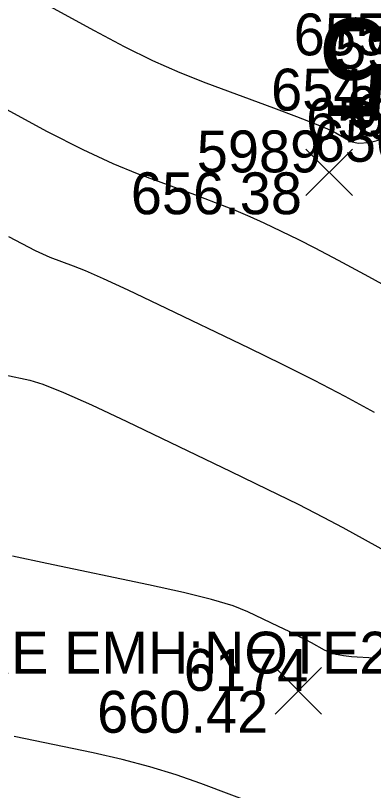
# Model space of a CAD drawing. Extents: x 2129350 to 2137777, y 657588 to 659885.
# Drawn here: x 2132814.87 to 2132825.14, y 658863.59 to 658885.8 of the extents above; entities that cross this region are included whole.
import ezdxf

# ---------------------------------------------------------------- set-up
doc = ezdxf.new("R2010")
doc.units = 0
for name, color, linetype in [('DT_X_Contour_Major', 7, 'Continuous'), ('DT_X_Contour_Minor', 7, 'Continuous'), ('SV_X_Random_Point', 7, 'Continuous'), ('SV_X_Text_Comment', 7, 'Continuous'), ('SV_X_Text_Elevation', 7, 'Continuous'), ('SV_X_Text_Name', 7, 'Continuous')]:
    doc.layers.add(name, color=color, linetype=linetype)

msp = doc.modelspace()

# ---------------------------------------------------------------- linework, layer by layer
at = {"layer": 'DT_X_Contour_Major'}
msp.add_lwpolyline([(2132825.17, 658867.381), (2132824.514, 658867.421), (2132824.28, 658867.445), (2132824.073, 658867.483), (2132823.892, 658867.538), (2132823.738, 658867.608), (2132823.36, 658867.817), (2132823.195, 658867.905), (2132822.983, 658868.013), (2132822.724, 658868.141), (2132822.418, 658868.289), (2132821.54, 658868.71), (2132821.114, 658868.876), (2132820.498, 658869.061), (2132819.689, 658869.263), (2132818.69, 658869.483), (2132815.768, 658870.094), (2132814.787, 658870.303)], dxfattribs=at)
at = {"layer": 'DT_X_Contour_Minor'}
for points in [[(2132814.792, 658886.651), (2132817.127, 658885.37), (2132817.985, 658884.916), (2132818.805, 658884.515), (2132819.589, 658884.167), (2132820.335, 658883.872), (2132822.277, 658883.156), (2132822.935, 658882.91), (2132823.451, 658882.708), (2132823.825, 658882.55), (2132824.058, 658882.437), (2132824.491, 658882.195), (2132824.703, 658882.143), (2132825.014, 658882.167), (2132825.425, 658882.267)], [(2132814.605, 658883.114), (2132815.783, 658882.482), (2132816.802, 658881.966), (2132817.66, 658881.564), (2132818.359, 658881.278), (2132820.011, 658880.669), (2132820.6, 658880.447), (2132821.127, 658880.237), (2132821.592, 658880.04), (2132821.995, 658879.855), (2132822.988, 658879.379), (2132823.46, 658879.143), (2132824.128, 658878.791), (2132824.995, 658878.322), (2132826.058, 658877.738)], [(2132814.667, 658879.464), (2132815.438, 658879.07), (2132815.861, 658878.877), (2132816.527, 658878.631), (2132816.867, 658878.493), (2132817.388, 658878.26), (2132818.09, 658877.934), (2132818.973, 658877.515), (2132821.568, 658876.272), (2132822.522, 658875.807), (2132823.439, 658875.345), (2132824.318, 658874.887), (2132825.159, 658874.431)], [(2132814.566, 658875.499), (2132815.282, 658875.35), (2132815.658, 658875.233), (2132816.246, 658874.997), (2132817.048, 658874.64), (2132818.063, 658874.163), (2132821.053, 658872.731), (2132822.094, 658872.227), (2132822.976, 658871.792), (2132823.698, 658871.424), (2132824.26, 658871.124), (2132825.545, 658870.414)], [(2132822.044, 658863.093), (2132820.191, 658863.786), (2132819.476, 658864.036), (2132818.723, 658864.266), (2132817.93, 658864.474), (2132817.099, 658864.663), (2132814.829, 658865.137)]]:
    msp.add_lwpolyline(points, dxfattribs=at)
at = {"layer": 'SV_X_Random_Point'}
for p, q in [((2132823.202, 658880.639), (2132824.536, 658881.973)), ((2132823.202, 658881.973), (2132824.536, 658880.639)), ((2132822.319, 658865.774), (2132823.653, 658867.108)), ((2132822.319, 658867.108), (2132823.653, 658865.774))]:
    msp.add_line(p, q, dxfattribs=at)

# ---------------------------------------------------------------- texts
at = {"layer": 'DT_X_Contour_Major'}
msp.add_text('655', height=2.8, rotation=179.1753, dxfattribs=at).set_placement((2132829.813, 658885.642))
at = {"layer": 'SV_X_Text_Comment'}
msp.add_text('EMH:NOTE1 SQUARE EMH:NOTE2 EMH:PHOTO', height=1.2, dxfattribs=at).set_placement((2132799.235, 658866.938))
at = {"layer": 'SV_X_Text_Elevation'}
for s, p in [('655.69', (2132822.851, 658884.661)), ('654.78', (2132822.203, 658883.078)), ('655.64', (2132824.363, 658882.579)), ('655.68', (2132823.209, 658882.231)), ('656.95', (2132824.591, 658882.348)), ('656.94', (2132823.424, 658881.61)), ('656.38', (2132818.181, 658880.106)), ('660.42', (2132817.213, 658865.241))]:
    msp.add_text(s, height=1.2, dxfattribs=at).set_placement(p)
at = {"layer": 'SV_X_Text_Name'}
for s, p in [('5993', (2132824.036, 658884.278)), ('5989', (2132820.071, 658881.306)), ('6174', (2132819.699, 658866.441))]:
    msp.add_text(s, height=1.2, dxfattribs=at).set_placement(p)

doc.saveas('drawing.dxf')
